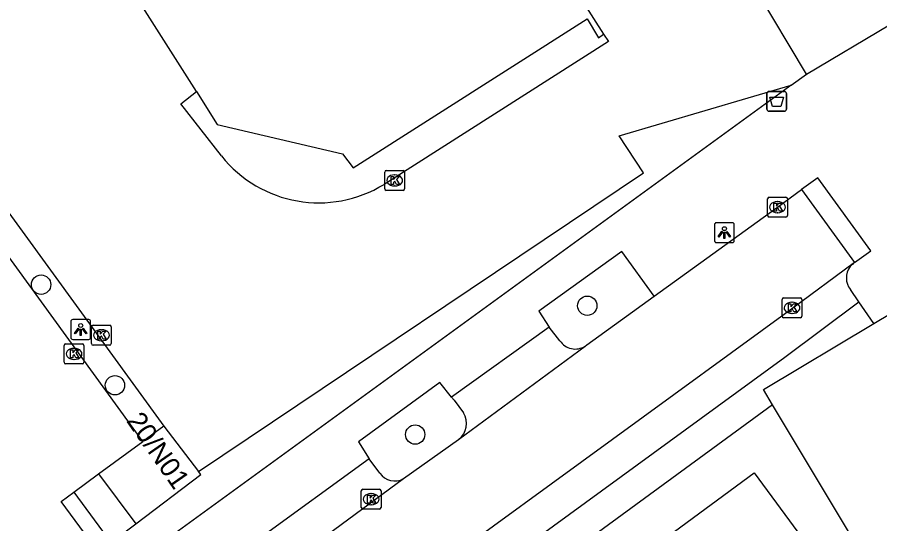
# Model space of a CAD drawing. Extents: x 161771 to 163125, y 382479 to 383177.
# Drawn here: x 162225.24 to 162268.84, y 382970.92 to 382996.5 of the extents above; entities that cross this region are included whole.
import ezdxf

# ---------------------------------------------------------------- set-up
doc = ezdxf.new("R2010")
doc.units = 0
for name, color, linetype in [('IMGEO_Afvalbak', 7, 'Continuous'), ('IMGEO_Boom', 7, 'Continuous'), ('IMGEO_Groenvoorziening', 7, 'Continuous'), ('IMGEO_Haag', 7, 'Continuous'), ('IMGEO_Kolk', 7, 'Continuous'), ('IMGEO_Lichtpunt', 7, 'Continuous'), ('IMGEO_Pand', 7, 'Continuous'), ('IMGEO_Pand_nummerreeks', 7, 'Continuous'), ('IMGEO_Rijbaan_lokaal_open', 7, 'Continuous'), ('IMGEO_Voetpad_open', 7, 'Continuous')]:
    doc.layers.add(name, color=color, linetype=linetype)

msp = doc.modelspace()

# ---------------------------------------------------------------- linework, layer by layer
at = {"layer": 'IMGEO_Afvalbak'}
for p, q in [((162263.233, 382992.757), (162264.023, 382992.757)), ((162264.023, 382992.757), (162263.233, 382992.757)), ((162263.133, 382991.857), (162263.133, 382992.657)), ((162263.133, 382992.657), (162263.133, 382991.857)), ((162264.123, 382992.657), (162264.123, 382991.857)), ((162264.123, 382991.857), (162264.123, 382992.657)), ((162264.023, 382991.757), (162263.233, 382991.757)), ((162263.233, 382991.757), (162264.023, 382991.757))]:
    msp.add_line(p, q, dxfattribs=at)
msp.add_lwpolyline([(162263.276, 382992.471), (162263.98, 382992.471), (162263.831, 382992.001), (162263.425, 382992.001), (162263.276, 382992.471)], dxfattribs=at)
for centre, start, end in [((162263.233, 382992.657), 90, 180), ((162263.233, 382992.657), 90, 180), ((162264.023, 382992.657), 0, 90), ((162264.023, 382992.657), 360, 90), ((162263.233, 382991.857), 180, 270), ((162263.233, 382991.857), 180, 270), ((162264.023, 382991.857), 270, 0), ((162264.023, 382991.857), 270, 0)]:
    msp.add_arc(centre, 0.1, start, end, dxfattribs=at)
at = {"layer": 'IMGEO_Boom'}
for centre in [(162226.447, 382982.996), (162254.055, 382981.931), (162230.181, 382977.914), (162245.356, 382975.424)]:
    msp.add_circle(centre, 0.489, dxfattribs=at)
at = {"layer": 'IMGEO_Groenvoorziening'}
for points in [[(162254.878, 382995.644), (162255.122, 382995.273), (162243.784, 382988.063)], [(162235.564, 382989.498), (162233.503, 382992.136), (162234.295, 382992.755)]]:
    msp.add_lwpolyline(points, dxfattribs=at)
msp.add_arc((162240.485, 382993.428), 6.298, 218.6119, 301.583, dxfattribs=at)
at = {"layer": 'IMGEO_Haag'}
for points in [[(162231.583, 382975.071), (162208.719, 383006.559), (162209.718, 383007.386), (162232.645, 382975.85)], [(162234.407, 382973.556), (162256.902, 382988.65), (162255.67, 382990.513), (162264.363, 382993.075)], [(162230.248, 382968.265), (162227.462, 382972.043), (162228.1, 382972.513)]]:
    msp.add_lwpolyline(points, dxfattribs=at)
at = {"layer": 'IMGEO_Kolk'}
for p, q in [((162243.82, 382987.835), (162243.82, 382988.687)), ((162243.895, 382988.761), (162244.747, 382988.761)), ((162244.308, 382988.541), (162244.333, 382988.541)), ((162244.821, 382988.687), (162244.821, 382987.835)), ((162244.331, 382987.981), (162244.306, 382987.981)), ((162244.747, 382987.761), (162243.895, 382987.761)), ((162263.172, 382986.485), (162263.172, 382987.337)), ((162263.247, 382987.411), (162264.099, 382987.411)), ((162263.66, 382987.191), (162263.685, 382987.191)), ((162264.173, 382987.337), (162264.173, 382986.485)), ((162263.683, 382986.631), (162263.658, 382986.631)), ((162264.099, 382986.411), (162263.247, 382986.411)), ((162263.903, 382981.398), (162263.903, 382982.25)), ((162263.978, 382982.324), (162264.83, 382982.324)), ((162264.904, 382982.25), (162264.904, 382981.398)), ((162264.391, 382982.104), (162264.416, 382982.104)), ((162264.414, 382981.544), (162264.389, 382981.544)), ((162229.071, 382980.942), (162229.923, 382980.942)), ((162264.83, 382981.324), (162263.978, 382981.324)), ((162228.996, 382980.016), (162228.996, 382980.868)), ((162229.484, 382980.722), (162229.509, 382980.722)), ((162229.997, 382980.868), (162229.997, 382980.016)), ((162229.507, 382980.162), (162229.482, 382980.162)), ((162227.612, 382979.073), (162227.612, 382979.925)), ((162227.687, 382979.999), (162228.539, 382979.999)), ((162228.1, 382979.779), (162228.125, 382979.779)), ((162228.613, 382979.925), (162228.613, 382979.073)), ((162229.923, 382979.942), (162229.071, 382979.942)), ((162228.123, 382979.219), (162228.098, 382979.219)), ((162228.539, 382978.999), (162227.687, 382978.999)), ((162242.705, 382972.661), (162243.557, 382972.661)), ((162242.63, 382971.735), (162242.63, 382972.587)), ((162243.118, 382972.441), (162243.143, 382972.441)), ((162243.631, 382972.587), (162243.631, 382971.735)), ((162243.141, 382971.881), (162243.116, 382971.881)), ((162243.557, 382971.661), (162242.705, 382971.661))]:
    msp.add_line(p, q, dxfattribs=at)
for points in [[(162243.82, 382987.835), (162243.82, 382988.687)], [(162243.895, 382988.761), (162244.747, 382988.761)], [(162244.141, 382988.461), (162244.264, 382988.461), (162244.264, 382988.31), (162244.394, 382988.461), (162244.558, 382988.461), (162244.412, 382988.31), (162244.565, 382988.061), (162244.413, 382988.061), (162244.328, 382988.225), (162244.264, 382988.158), (162244.264, 382988.061), (162244.141, 382988.061), (162244.141, 382988.461)], [(162244.821, 382988.687), (162244.821, 382987.835)], [(162244.747, 382987.761), (162243.895, 382987.761)], [(162263.172, 382986.485), (162263.172, 382987.337)], [(162263.247, 382987.411), (162264.099, 382987.411)], [(162263.493, 382987.111), (162263.616, 382987.111), (162263.616, 382986.96), (162263.746, 382987.111), (162263.91, 382987.111), (162263.764, 382986.96), (162263.917, 382986.711), (162263.765, 382986.711), (162263.68, 382986.875), (162263.616, 382986.808), (162263.616, 382986.711), (162263.493, 382986.711), (162263.493, 382987.111)], [(162264.173, 382987.337), (162264.173, 382986.485)], [(162264.099, 382986.411), (162263.247, 382986.411)], [(162263.903, 382981.398), (162263.903, 382982.25)], [(162263.978, 382982.324), (162264.83, 382982.324)], [(162264.904, 382982.25), (162264.904, 382981.398)], [(162264.224, 382982.024), (162264.347, 382982.024), (162264.347, 382981.873), (162264.477, 382982.024), (162264.641, 382982.024), (162264.495, 382981.873), (162264.648, 382981.624), (162264.496, 382981.624), (162264.411, 382981.788), (162264.347, 382981.721), (162264.347, 382981.624), (162264.224, 382981.624), (162264.224, 382982.024)], [(162229.071, 382980.942), (162229.923, 382980.942)], [(162264.83, 382981.324), (162263.978, 382981.324)], [(162228.996, 382980.016), (162228.996, 382980.868)], [(162229.317, 382980.642), (162229.44, 382980.642), (162229.44, 382980.491), (162229.57, 382980.642), (162229.734, 382980.642), (162229.588, 382980.491), (162229.741, 382980.242), (162229.589, 382980.242), (162229.504, 382980.406), (162229.44, 382980.339), (162229.44, 382980.242), (162229.317, 382980.242), (162229.317, 382980.642)], [(162229.997, 382980.868), (162229.997, 382980.016)], [(162227.612, 382979.073), (162227.612, 382979.925)], [(162227.687, 382979.999), (162228.539, 382979.999)], [(162227.933, 382979.699), (162228.056, 382979.699), (162228.056, 382979.548), (162228.186, 382979.699), (162228.35, 382979.699), (162228.204, 382979.548), (162228.357, 382979.299), (162228.205, 382979.299), (162228.12, 382979.463), (162228.056, 382979.396), (162228.056, 382979.299), (162227.933, 382979.299), (162227.933, 382979.699)], [(162228.613, 382979.925), (162228.613, 382979.073)], [(162229.923, 382979.942), (162229.071, 382979.942)], [(162228.539, 382978.999), (162227.687, 382978.999)], [(162242.705, 382972.661), (162243.557, 382972.661)], [(162242.63, 382971.735), (162242.63, 382972.587)], [(162242.951, 382972.361), (162243.074, 382972.361), (162243.074, 382972.21), (162243.204, 382972.361), (162243.368, 382972.361), (162243.222, 382972.21), (162243.375, 382971.961), (162243.223, 382971.961), (162243.138, 382972.125), (162243.074, 382972.058), (162243.074, 382971.961), (162242.951, 382971.961), (162242.951, 382972.361)], [(162243.631, 382972.587), (162243.631, 382971.735)], [(162243.557, 382971.661), (162242.705, 382971.661)]]:
    msp.add_lwpolyline(points, dxfattribs=at)
for centre, start, end in [((162243.897, 382988.685), 91.552, 178.448), ((162243.897, 382988.685), 91.552, 178.448), ((162244.745, 382988.685), 1.552, 88.448), ((162244.745, 382988.685), 1.552, 88.448), ((162243.897, 382987.837), 181.552, 268.448), ((162243.897, 382987.837), 181.552, 268.448), ((162244.745, 382987.837), 271.552, 358.448), ((162244.745, 382987.837), 271.552, 358.448), ((162263.249, 382987.335), 91.552, 178.448), ((162263.249, 382987.335), 91.552, 178.448), ((162264.097, 382987.335), 1.552, 88.448), ((162264.097, 382987.335), 1.552, 88.448), ((162263.249, 382986.487), 181.552, 268.448), ((162263.249, 382986.487), 181.552, 268.448), ((162264.097, 382986.487), 271.552, 358.448), ((162264.097, 382986.487), 271.552, 358.448), ((162263.98, 382982.248), 91.552, 178.448), ((162263.98, 382982.248), 91.552, 178.448), ((162264.828, 382982.248), 1.552, 88.448), ((162264.828, 382982.248), 1.552, 88.448), ((162263.98, 382981.4), 181.552, 268.448), ((162263.98, 382981.4), 181.552, 268.448), ((162264.828, 382981.4), 271.552, 358.448), ((162264.828, 382981.4), 271.552, 358.448), ((162229.073, 382980.866), 91.552, 178.448), ((162229.073, 382980.866), 91.552, 178.448), ((162229.921, 382980.866), 1.552, 88.448), ((162229.921, 382980.866), 1.552, 88.448), ((162227.689, 382979.923), 91.552, 178.448), ((162227.689, 382979.923), 91.552, 178.448), ((162228.537, 382979.923), 1.552, 88.448), ((162228.537, 382979.923), 1.552, 88.448), ((162229.073, 382980.018), 181.552, 268.448), ((162229.073, 382980.018), 181.552, 268.448), ((162229.921, 382980.018), 271.552, 358.448), ((162229.921, 382980.018), 271.552, 358.448), ((162227.689, 382979.075), 181.552, 268.448), ((162227.689, 382979.075), 181.552, 268.448), ((162228.537, 382979.075), 271.552, 358.448), ((162228.537, 382979.075), 271.552, 358.448), ((162242.707, 382972.585), 91.552, 178.448), ((162242.707, 382972.585), 91.552, 178.448), ((162243.555, 382972.585), 1.552, 88.448), ((162243.555, 382972.585), 1.552, 88.448), ((162242.707, 382971.737), 181.552, 268.448), ((162242.707, 382971.737), 181.552, 268.448), ((162243.555, 382971.737), 271.552, 358.448), ((162243.555, 382971.737), 271.552, 358.448)]:
    msp.add_arc(centre, 0.0765, start, end, dxfattribs=at)
for centre, major_axis, ratio, start_param, end_param in [((162244.307, 382988.261), (-0.387, 0.002), 0.722429, 4.712389, 7.853982), ((162244.332, 382988.261), (-0.39, 0.002), 0.717154, 1.570796, 4.712389), ((162263.659, 382986.911), (-0.387, 0.002), 0.722429, 4.712389, 7.853982), ((162263.684, 382986.911), (-0.39, 0.002), 0.717154, 1.570796, 4.712389), ((162264.39, 382981.824), (-0.387, 0.002), 0.722429, 4.712389, 7.853982), ((162264.415, 382981.824), (-0.39, 0.002), 0.717154, 1.570796, 4.712389), ((162229.483, 382980.442), (-0.387, 0.002), 0.722429, 4.712389, 7.853982), ((162229.508, 382980.442), (-0.39, 0.002), 0.717154, 1.570796, 4.712389), ((162228.099, 382979.499), (-0.387, 0.002), 0.722429, 4.712389, 7.853982), ((162228.124, 382979.499), (-0.39, 0.002), 0.717154, 1.570796, 4.712389), ((162243.117, 382972.161), (-0.387, 0.002), 0.722429, 4.712389, 7.853982), ((162243.142, 382972.161), (-0.39, 0.002), 0.717154, 1.570796, 4.712389)]:
    msp.add_ellipse(centre, major_axis=major_axis, ratio=ratio, start_param=start_param, end_param=end_param, dxfattribs=at)
at = {"layer": 'IMGEO_Lichtpunt'}
for p, q in [((162260.487, 382986.026), (162260.487, 382985.219)), ((162260.487, 382986.026), (162260.487, 382985.219)), ((162261.389, 382986.121), (162260.581, 382986.121)), ((162261.389, 382986.121), (162260.581, 382986.121)), ((162261.483, 382985.219), (162261.483, 382986.026)), ((162261.483, 382985.219), (162261.483, 382986.026)), ((162260.581, 382985.125), (162261.389, 382985.125)), ((162260.581, 382985.125), (162261.389, 382985.125)), ((162227.951, 382981.135), (162227.951, 382980.328)), ((162227.951, 382981.135), (162227.951, 382980.328)), ((162228.853, 382981.23), (162228.045, 382981.23)), ((162228.853, 382981.23), (162228.045, 382981.23)), ((162228.947, 382980.328), (162228.947, 382981.135)), ((162228.947, 382980.328), (162228.947, 382981.135)), ((162228.045, 382980.234), (162228.853, 382980.234)), ((162228.045, 382980.234), (162228.853, 382980.234))]:
    msp.add_line(p, q, dxfattribs=at)
for points in [[(162260.861, 382985.69), (162260.9, 382985.662), (162260.712, 382985.4), (162260.674, 382985.427), (162260.861, 382985.69)], [(162260.963, 382985.642), (162261.01, 382985.642), (162261.01, 382985.32), (162260.963, 382985.32), (162260.963, 382985.642)], [(162261.073, 382985.662), (162261.111, 382985.689), (162261.298, 382985.427), (162261.259, 382985.399), (162261.073, 382985.662)], [(162228.325, 382980.799), (162228.364, 382980.771), (162228.176, 382980.509), (162228.138, 382980.536), (162228.325, 382980.799)], [(162228.427, 382980.751), (162228.474, 382980.751), (162228.474, 382980.429), (162228.427, 382980.429), (162228.427, 382980.751)], [(162228.537, 382980.771), (162228.575, 382980.798), (162228.762, 382980.536), (162228.723, 382980.508), (162228.537, 382980.771)]]:
    msp.add_lwpolyline(points, dxfattribs=at)
for centre in [(162260.986, 382985.824), (162228.45, 382980.933)]:
    msp.add_circle(centre, 0.0994, dxfattribs=at)
for centre, start, end in [((162260.581, 382986.026), 90, 180), ((162260.581, 382986.026), 90, 180), ((162261.389, 382986.026), 0, 90), ((162261.389, 382986.026), 0, 90), ((162260.581, 382985.219), 180, 270), ((162260.581, 382985.219), 180, 270), ((162261.389, 382985.219), 270, 0), ((162261.389, 382985.219), 270, 360), ((162228.045, 382981.135), 90, 180), ((162228.045, 382981.135), 90, 180), ((162228.853, 382981.135), 0, 90), ((162228.853, 382981.135), 0, 90), ((162228.045, 382980.328), 180, 270), ((162228.045, 382980.328), 180, 270), ((162228.853, 382980.328), 270, 0), ((162228.853, 382980.328), 270, 360)]:
    msp.add_arc(centre, 0.0946, start, end, dxfattribs=at)
at = {"layer": 'IMGEO_Pand'}
for points in [[(162235.21, 383038.577), (162234.544, 383035.577), (162234.18, 383033.937), (162237.732, 383028.397), (162238.726, 383029.045), (162238.997, 383028.624), (162237.993, 383027.987), (162239.092, 383026.259), (162236.485, 383024.601), (162252.111, 383000), (162254.878, 382995.644)], [(162234.295, 382992.755), (162229.703, 383000), (162223.821, 383009.282), (162225.198, 383015.586), (162224.97, 383015.963), (162221.106, 383013.505), (162218.291, 383017.954), (162220.699, 383019.481), (162171.9, 383030.395), (162171.715, 383029.631), (162151.435, 383034.151)], [(162234.295, 382992.755), (162235.352, 382991.087), (162241.674, 382989.602), (162242.227, 382988.898), (162254.045, 382996.429), (162254.62, 382995.47), (162254.878, 382995.644)], [(162268.532, 382981.029), (162269.424, 382981.561)], [(162263.426, 382976.923), (162262.959, 382977.7), (162268.532, 382981.029)], [(162269.788, 382966.328), (162267.921, 382969.44), (162263.426, 382976.923)], [(162232.645, 382975.85), (162231.583, 382975.071)], [(162232.645, 382975.85), (162234.407, 382973.556)], [(162229.348, 382973.432), (162231.583, 382975.071)], [(162231.229, 382970.922), (162234.527, 382973.4), (162234.407, 382973.556)], [(162229.348, 382973.432), (162231.229, 382970.922)], [(162258.151, 382970.295), (162262.493, 382973.494), (162267.802, 382966.277)]]:
    msp.add_lwpolyline(points, dxfattribs=at)
at = {"layer": 'IMGEO_Rijbaan_lokaal_open'}
for points in [[(162257.439, 382982.416), (162263.673, 382986.911), (162264.879, 382987.799)], [(162264.879, 382987.799), (162267.565, 382984.108)], [(162267.496, 382984.057), (162264.451, 382981.801), (162246.219, 382968.548), (162229.741, 382956.526), (162228.942, 382955.97), (162223.752, 382952.192), (162210.859, 382942.768)], [(162267.565, 382984.108), (162267.496, 382984.057)], [(162253.943, 382979.892), (162254.026, 382979.953), (162257.439, 382982.416)], [(162247.554, 382975.182), (162253.943, 382979.892)], [(162244.764, 382973.197), (162247.554, 382975.182)], [(162237.755, 382968.034), (162244.764, 382973.197)]]:
    msp.add_lwpolyline(points, dxfattribs=at)
at = {"layer": 'IMGEO_Voetpad_open'}
for points in [[(162265.135, 382993.636), (162262.556, 382997.957)], [(162265.135, 382993.636), (162269.326, 382996.118)], [(162264.363, 382993.075), (162265.135, 382993.636)], [(162264.363, 382993.075), (162263.971, 382992.79), (162230.248, 382968.265)], [(162267.565, 382984.108), (162268.393, 382984.711), (162265.712, 382988.395), (162264.879, 382987.799)], [(162257.439, 382982.416), (162255.803, 382984.671), (162251.606, 382981.655), (162252.137, 382980.841)], [(162267.784, 382982.129), (162267.356, 382982.749)], [(162246.495, 382966.548), (162264.048, 382979.339), (162267.784, 382982.129)], [(162268.532, 382981.029), (162267.784, 382982.129)], [(162252.137, 382980.841), (162247.186, 382977.308)], [(162252.675, 382980.166), (162252.137, 382980.841)], [(162247.186, 382977.308), (162246.608, 382978.048), (162242.488, 382975.055), (162243.028, 382974.201)], [(162247.186, 382977.308), (162247.321, 382977.163), (162247.805, 382976.521)], [(162263.426, 382976.923), (162226.3, 382949.775)], [(162243.028, 382974.201), (162237.42, 382970.118)], [(162243.574, 382973.477), (162243.028, 382974.201)], [(162228.1, 382972.513), (162229.348, 382973.432)], [(162228.1, 382972.513), (162229.965, 382969.972), (162231.229, 382970.922)]]:
    msp.add_lwpolyline(points, dxfattribs=at)
for centre, radius, start, end in [((162268.095, 382983.323), 0.947, 129.2125, 141.945), ((162268.086, 382983.332), 0.935, 142.0696, 218.6231), ((162253.445, 382980.656), 0.912, 212.4974, 303.1157), ((162246.954, 382975.987), 1.004, 306.6742, 32.0917), ((162244.319, 382973.976), 0.897, 213.806, 299.713)]:
    msp.add_arc(centre, radius, start, end, dxfattribs=at)

# ---------------------------------------------------------------- texts
at = {"layer": 'IMGEO_Pand_nummerreeks'}
msp.add_text('20/N01', height=1, rotation=304.8245, dxfattribs=at).set_placement((162230.729, 382976.115))

doc.saveas('drawing.dxf')
